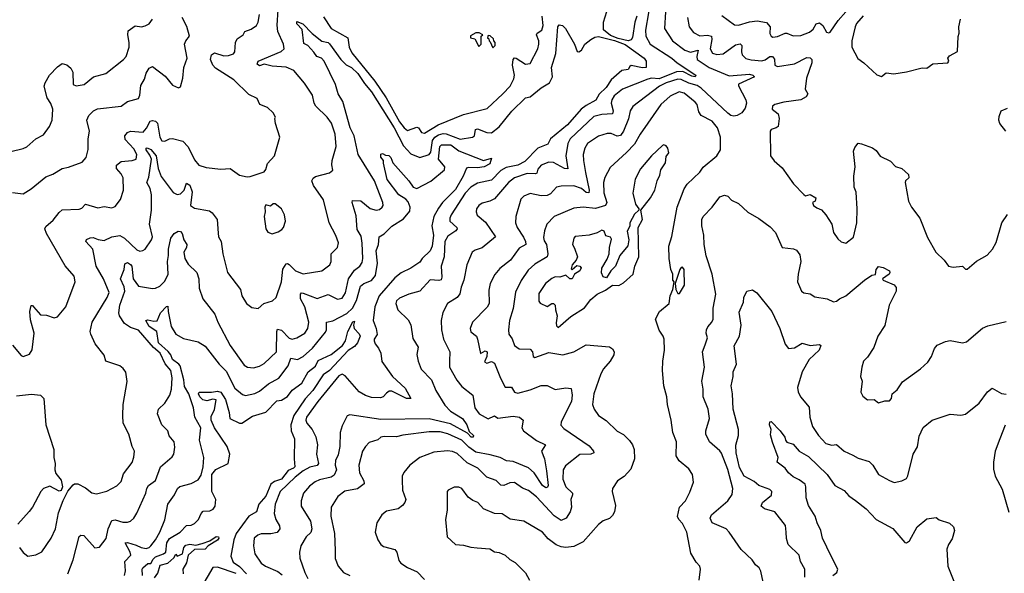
# Model space of a CAD drawing. Extents: x 1245515 to 1420776, y 606314 to 671314.
# Tile 279 of 385: x 1361782 to 1368114, y 646519 to 650082. Entities that reach past the tile are written whole.
import ezdxf

# ---------------------------------------------------------------- set-up
doc = ezdxf.new("R2010")
doc.units = 0

msp = doc.modelspace()

# ---------------------------------------------------------------- linework, layer by layer
at = {"layer": '0CON10XD'}
for points in [[(1365865, 650350), (1365807.2, 650015), (1365809.3, 649975), (1365837.3, 649925), (1365975, 649834.6), (1366009.4, 649805), (1366130.4, 649725), (1366125.6, 649715), (1366105, 649717.6), (1366047.5, 649747.5), (1366005, 649745.5), (1365895, 649701.2), (1365845, 649704.9), (1365820.5, 649699.5), (1365658.5, 649635), (1365605, 649590.8), (1365589.1, 649565), (1365585.3, 649545), (1365598.6, 649495), (1365595, 649475.6), (1365525, 649470.7), (1365475, 649457.7), (1365321.1, 649315), (1365307.5, 649285), (1365294.2, 649205), (1365307.2, 649122.8), (1365285, 649124.2), (1365215, 649162), (1365185, 649165.4), (1365135, 649146.2), (1365115, 649120), (1365106.7, 649095), (1365099.7, 649090.3), (1365045, 649092.6), (1364965, 649064.7), (1364925, 649034.6), (1364835, 648930), (1364805, 648913.1), (1364755, 648901.5), (1364735, 648886.7), (1364720.5, 648865), (1364716.5, 648845), (1364724, 648824), (1364778.3, 648778.3), (1364842.2, 648685), (1364755, 648612.9), (1364711.3, 648598.7), (1364692.5, 648585), (1364656.4, 648503.6), (1364638.9, 648405), (1364620.2, 648359.8), (1364612.2, 648317.8), (1364595.3, 648294.7), (1364532.9, 648255), (1364503.4, 648196.6), (1364492.7, 648145), (1364493.6, 648085), (1364506.5, 648025), (1364549.1, 647945), (1364545.4, 647884.6), (1364546.4, 647845), (1364592.3, 647762.3), (1364625, 647721.4), (1364695.6, 647665), (1364708.2, 647585), (1364737.5, 647545), (1364795, 647512.7), (1364835, 647533.3), (1364856.6, 647516.6), (1364955, 647530), (1364996.7, 647525), (1365018.8, 647505), (1365012, 647455), (1365021.2, 647435), (1365105, 647374.4), (1365162.5, 647345), (1365136.7, 647305), (1365156.9, 647255), (1365169.1, 647179.1), (1365180, 647085), (1365176.7, 647073.3), (1365165, 647068.9), (1365145, 647084.5), (1365091.2, 647165), (1365055, 647197), (1364955, 647238.2), (1364913.2, 647243.2), (1364870.8, 647265), (1364808.2, 647281.8)], [(1361735, 647987.5), (1361790.3, 647920.3), (1361803.9, 647913.9), (1361845, 647928.8), (1361862.7, 647957.3), (1361874.3, 648064.3), (1361851.1, 648151.1), (1361848.1, 648205), (1361855, 648242.5), (1361865, 648243.3), (1361870, 648235), (1361915, 648182.9), (1361955, 648180.6), (1362003.2, 648163.2), (1362025, 648170.6), (1362077.8, 648235), (1362139.4, 648395), (1362132.1, 648432.1), (1362075, 648498.8), (1361953.3, 648705), (1361944.4, 648735), (1361949.1, 648750.9), (1361997.3, 648792.7), (1362035, 648842), (1362055, 648858.6), (1362165, 648862.5), (1362180.8, 648869.2), (1362205, 648895.6), (1362285, 648870), (1362325, 648879.5), (1362375, 648871.5), (1362395, 648878.6), (1362430.8, 648925), (1362449.4, 648985), (1362447.1, 649065), (1362435, 649090.8), (1362404.2, 649124.2), (1362405.4, 649145), (1362435, 649169.6), (1362504.5, 649175.5), (1362530.8, 649185), (1362534.6, 649215), (1362515, 649251.5), (1362460.3, 649310.3), (1362458.8, 649335), (1362475, 649355.5), (1362495, 649364), (1362575, 649358.5), (1362596.9, 649383.1), (1362621.9, 649428.1), (1362636.2, 649433.8), (1362655, 649428.4), (1362667.8, 649415), (1362682.3, 649325), (1362695, 649302.5), (1362715, 649300), (1362744.6, 649315.4), (1362765, 649317.5), (1362830.2, 649300.2), (1362865, 649264.3), (1362905, 649180), (1362934.6, 649144.6), (1362980.7, 649130.7), (1363075, 649119.4), (1363135, 649123.1), (1363195, 649080.5), (1363245, 649071.1), (1363265, 649073.1), (1363355, 649102.9), (1363365, 649116.7), (1363375, 649156.7), (1363420, 649205), (1363453.8, 649325), (1363427, 649413), (1363423.3, 649445), (1363427.5, 649455), (1363413, 649483), (1363376.5, 649516.5), (1363326.7, 649535), (1363310, 649575), (1363255, 649600), (1363159.2, 649695), (1363040.2, 649770.2), (1363025, 649788.9), (1363010, 649825), (1363015, 649855.8), (1363035, 649869.4), (1363095, 649848.8), (1363125, 649850.8), (1363157.2, 649862.8), (1363165.3, 649875), (1363170.3, 649935), (1363181.1, 649958.9), (1363220, 649985), (1363230, 650005), (1363270, 650020), (1363305, 650043.8), (1363315.6, 650065), (1363323.3, 650115)], [(1361780, 646685), (1361804.1, 646654.1), (1361835, 646630), (1361885, 646638.8), (1361925, 646658), (1361984.7, 646745.3), (1362011.5, 646805), (1362030.7, 646909.3), (1362061.5, 646988.5), (1362092.1, 647047.9), (1362125, 647089.2), (1362135, 647095.7), (1362155, 647094.3), (1362205, 647069.2), (1362245, 647037.5), (1362275, 647031.4), (1362341.7, 647048.3), (1362406.9, 647083.1), (1362435, 647109.2), (1362449.7, 647160.3), (1362505, 647233.3), (1362515.9, 647265.9), (1362520, 647305), (1362504.2, 647335), (1362484.4, 647415), (1362447.5, 647485), (1362444.6, 647534.6), (1362447.3, 647605), (1362473.2, 647753.2), (1362465, 647812.5), (1362447.6, 647837.6), (1362425, 647854.3), (1362336.2, 647885), (1362325, 647923.3), (1362266.2, 647995), (1362238.3, 648058.3), (1362235.9, 648075.9), (1362247.8, 648135), (1362345.4, 648295), (1362356.3, 648326.3), (1362320.4, 648415), (1362274, 648495), (1362253.1, 648605), (1362206.9, 648655), (1362212.3, 648667.7), (1362235, 648678.8), (1362255, 648679.1), (1362286.2, 648666.2), (1362325, 648661.3), (1362375, 648685.4), (1362425, 648693.8), (1362456.2, 648676.2), (1362535, 648600), (1362555, 648592.9), (1362574.3, 648595.7), (1362588, 648605), (1362629.5, 648665), (1362636.8, 648685), (1362617.1, 648765), (1362630.3, 648855), (1362630.3, 648955), (1362621.6, 648995), (1362599.3, 649035), (1362612, 649068), (1362629, 649185), (1362619.7, 649209.7), (1362594.9, 649245), (1362594.6, 649255.4), (1362601.8, 649258.2), (1362625, 649246.3), (1362659, 649205), (1362671.7, 649125), (1362692, 649072), (1362768.7, 648968.7), (1362795, 648957.2), (1362815, 648961.6), (1362839.7, 648985), (1362855, 649030), (1362875, 649016.9), (1362890.3, 648975), (1362880, 648885), (1362905, 648868.8), (1363002.3, 648852.3), (1363019.4, 648839.4), (1363052.5, 648795), (1363057.3, 648707.3), (1363060, 648685), (1363077.5, 648655), (1363088.1, 648575), (1363118.2, 648455), (1363202.5, 648345), (1363211.2, 648305), (1363241.2, 648255), (1363275, 648228.8), (1363315, 648222.5), (1363352.5, 648255), (1363407.2, 648272.8), (1363430.8, 648295), (1363464.5, 648395.5), (1363475, 648476), (1363495, 648510.5), (1363505, 648512.5), (1363515, 648505.5), (1363555.6, 648465), (1363605, 648446.8), (1363725, 648466.2), (1363777.1, 648505), (1363786, 648525), (1363785.5, 648574.5), (1363825.7, 648615), (1363831.5, 648645), (1363815, 648694), (1363771.8, 648775), (1363735, 648923.3), (1363670.9, 649015), (1363660.9, 649045), (1363668.8, 649061.2), (1363685, 649073.1), (1363773.2, 649096.8), (1363796, 649114), (1363788.8, 649148.8), (1363791.4, 649175), (1363818, 649265), (1363810, 649345), (1363787.8, 649415), (1363758.5, 649455), (1363686.2, 649525), (1363675.4, 649545), (1363665, 649596), (1363613.3, 649673.3), (1363545.4, 649755.4), (1363495, 649776.9), (1363405, 649782.1), (1363355, 649795.5), (1363324.6, 649784.6), (1363310, 649795), (1363314.7, 649815.3), (1363462.5, 649877.5), (1363483.1, 649895), (1363478.9, 649925), (1363441.4, 650005), (1363437.5, 650047.5), (1363443.2, 650145)], [(1365935, 650133.3), (1365928.7, 650025), (1365980.4, 649945), (1366058.8, 649885), (1366095, 649873.1), (1366144.7, 649884.7), (1366136.6, 649845), (1366138.8, 649825), (1366216.2, 649775), (1366345, 649720.4), (1366475, 649730.7), (1366496.9, 649725), (1366507.5, 649715), (1366403.6, 649666.4), (1366404.1, 649655.9), (1366452.5, 649565), (1366456.9, 649545), (1366447.2, 649512.8), (1366425, 649483.1), (1366395.4, 649464.6), (1366375, 649461.1), (1366355, 649464.5), (1366335, 649479.5), (1366165, 649640.6), (1366138.1, 649658.1), (1366085, 649673.8), (1366035, 649696.9), (1366015, 649698.9), (1365938.8, 649675), (1365896.8, 649655), (1365725, 649522.2), (1365708.4, 649495), (1365696.4, 649443.6), (1365665.7, 649365), (1365645, 649335.9), (1365625, 649332.7), (1365585, 649348.6), (1365560.8, 649349.2), (1365505, 649331.6), (1365433.9, 649285), (1365416.6, 649255), (1365406.6, 649215), (1365407.3, 649175), (1365421.1, 649098.9), (1365444.8, 648985.2), (1365441.8, 648968.2), (1365425, 648970), (1365393.8, 648995), (1365345, 649013.5), (1365265, 649011.5), (1365235, 649004.4), (1365195, 648961.9), (1365175, 648950), (1365135, 648948.5), (1365065, 648962.5), (1365023.6, 648946.4), (1365004, 648926), (1364973.1, 648815), (1364970, 648775), (1364981.5, 648745), (1365022.6, 648682.6), (1365035.4, 648655), (1365036.5, 648635), (1364995, 648611.5), (1364938.2, 648535), (1364869.9, 648480.1), (1364837.9, 648442.1), (1364806.5, 648385), (1364799.3, 648340.7), (1364801.5, 648255), (1364787.7, 648232.3), (1364693.9, 648136.1), (1364678.1, 648095), (1364683.7, 648073.7), (1364720, 648045), (1364726.5, 648026.5)], [(1365695, 649944.7), (1365630.6, 649960.6), (1365580.9, 649980.9), (1365536.2, 650016.2), (1365535.4, 650065), (1365556.9, 650135)], [(1366298, 650108), (1366377.9, 650047.9), (1366405, 650047.3), (1366475, 650068.2), (1366525, 650075.2), (1366583.8, 650063.8), (1366607.8, 650035), (1366605, 649992.5), (1366614.2, 649975), (1366625, 649970), (1366655, 649972.5), (1366705, 649994.5), (1366715, 649995.6), (1366755, 649978.9), (1366805, 649979.5), (1366860.5, 650000.5), (1366885, 650021.8), (1366905, 650054.5), (1366925, 650062.5), (1366946.7, 650045), (1366970.4, 650000.4), (1366985, 649997.5), (1366995, 650002.5), (1367045, 650076.4), (1367095, 650131.8)], [(1361725, 649234.4), (1361805, 649252.2), (1361827.4, 649262.6), (1361885, 649315.8), (1361935, 649340.8), (1361974.4, 649395), (1361990.6, 649435), (1361995.6, 649505), (1361982.4, 649542.4), (1361958.1, 649578.1), (1361940, 649655), (1361944.6, 649675), (1361974.6, 649725), (1362025, 649779.4), (1362055, 649798.9), (1362085, 649790.9), (1362110.5, 649770.5), (1362124.6, 649745), (1362125.5, 649665.5), (1362145, 649655.6), (1362196.7, 649665), (1362256.7, 649715), (1362335, 649734.5), (1362449.2, 649825), (1362467.1, 649845), (1362485.4, 649904.6), (1362486.9, 649935), (1362476.5, 649985), (1362480, 650010), (1362525, 650042), (1362565, 650035.6), (1362588, 650042), (1362615, 650056), (1362635.5, 650084.5)], [(1361735, 648970), (1361805, 648961.4), (1361856.7, 648993.3), (1361950.4, 649069.6), (1361995, 649088.1), (1362055, 649124), (1362095, 649132.5), (1362184.1, 649165.9), (1362210, 649195), (1362223.2, 649246.8), (1362222.5, 649315), (1362230, 649365), (1362214.2, 649435), (1362226, 649465), (1362256, 649495), (1362281.2, 649508.8), (1362435.4, 649524.6), (1362476.2, 649555), (1362545, 649574.4), (1362555.4, 649595), (1362561.7, 649658.3), (1362585, 649698), (1362595, 649738), (1362615, 649770.8), (1362635, 649780.8), (1362718, 649718), (1362765, 649660), (1362804.1, 649644.1), (1362815, 649650), (1362830, 649705), (1362837, 649773), (1362859.4, 649835), (1362841.8, 649925), (1362849.4, 649945), (1362873.4, 649976.6), (1362857.4, 650037.4), (1362826.9, 650095)], [(1362091.2, 646515), (1362124.7, 646605.3), (1362165, 646757.1), (1362175, 646765.6), (1362195, 646761.9), (1362265, 646682.9), (1362295, 646688.1), (1362337.3, 646742.7), (1362351.2, 646805), (1362375, 646858.5), (1362395, 646863.9), (1362445, 646848.5), (1362475, 646848.1), (1362495, 646855.7), (1362515, 646874.2), (1362534.6, 646905.4), (1362592.9, 647035), (1362599.1, 647065), (1362609.5, 647085), (1362655, 647117.5), (1362687.5, 647205), (1362762.3, 647267.7), (1362773.3, 647285), (1362779.1, 647330.9), (1362774.5, 647365), (1362742.9, 647402.9), (1362734.3, 647435), (1362695.6, 647475), (1362667.8, 647545), (1362674, 647575), (1362715, 647614.2), (1362746.7, 647665), (1362759.1, 647705), (1362763, 647777), (1362752.8, 647825), (1362717.5, 647867.6), (1362685.6, 647935), (1362641.6, 647971.6), (1362545, 648084.6), (1362495, 648100), (1362455, 648126.2), (1362422.7, 648175), (1362418.6, 648195), (1362426.6, 648245), (1362457.5, 648335), (1362452.8, 648362.8), (1362430.6, 648415), (1362445, 648453.8), (1362454.3, 648475), (1362458.8, 648511.2), (1362475, 648519.7), (1362495, 648507.1), (1362502, 648495), (1362511.6, 648415), (1362545, 648367.8), (1362635, 648351.1), (1362655, 648353.2), (1362682.8, 648367.2), (1362715, 648398.5), (1362736.8, 648443.2), (1362733, 648525), (1362739.8, 648565), (1362738.6, 648605), (1362754.2, 648675), (1362774.5, 648705.5), (1362800.1, 648719.9), (1362815, 648717.8), (1362826.7, 648705), (1362836.9, 648665), (1362855.8, 648635), (1362853.6, 648615), (1362838.4, 648585), (1362843.1, 648545), (1362865, 648508), (1362922, 648455), (1362933.3, 648413.3), (1362936.5, 648355), (1362960.4, 648285), (1363036.9, 648186.9), (1363056.1, 648135), (1363135, 647984.3), (1363225, 647858.6), (1363246.7, 647845), (1363285, 647840.5), (1363325, 647852.5), (1363355, 647870), (1363432.5, 647945), (1363435.3, 648075), (1363440.8, 648089.2), (1363465, 648084.7), (1363515, 648032.5), (1363535, 648025.4), (1363565, 648035.5), (1363615, 648065.5), (1363634.6, 648095), (1363640.7, 648135), (1363615.6, 648235), (1363587.5, 648285), (1363586.9, 648315), (1363595, 648323.1), (1363605, 648321.2), (1363695, 648288.6), (1363765, 648313.1), (1363825, 648284.1), (1363855, 648288.9), (1363877.5, 648325), (1363895.6, 648414.4), (1363935, 648469.1), (1363970, 648495), (1363985, 648518.8), (1363989.4, 648545), (1363983.6, 648643.6), (1363978.3, 648688.2), (1363952.5, 648732.5), (1363945, 648820), (1363920.6, 648905), (1363921.7, 648918.3), (1363975, 648916.2), (1364035, 648865.9), (1364074.4, 648855.6), (1364095, 648860), (1364113.8, 648876.2), (1364119.4, 648885), (1364117.7, 648905), (1364064.2, 649045), (1363958.4, 649215), (1363932.6, 649335), (1363906.6, 649386.6), (1363859.1, 649555), (1363830.4, 649605), (1363811.8, 649665), (1363740.8, 649815), (1363723.2, 649833.2), (1363693, 649845), (1363672.7, 649872.7), (1363635, 649914.6), (1363608.7, 649928.7), (1363597.7, 650017.7), (1363564.5, 650055), (1363565, 650070), (1363602.9, 650055), (1363662.2, 649992.3), (1363725, 649942.7), (1363765, 649934.6), (1363775, 649926.1), (1363846.1, 649825), (1363881.3, 649791.3), (1363915.3, 649775), (1363957.5, 649735), (1364000.1, 649670.1), (1364045, 649618.4), (1364190.6, 649385), (1364251, 649271), (1364298, 649218), (1364355, 649194.7), (1364415, 649214.6), (1364425, 649230), (1364436.3, 649303.7), (1364451.2, 649325), (1364475, 649341.4), (1364505, 649350.1), (1364525, 649347.9), (1364615, 649312.3), (1364694.6, 649325.4), (1364706.4, 649335), (1364713.1, 649375), (1364725, 649380), (1364785, 649355.4), (1364815, 649353.6), (1364865, 649393.1), (1364947.2, 649492.8), (1365035, 649578.5), (1365065, 649586.1), (1365135, 649643.7), (1365188.5, 649675), (1365208.5, 649715), (1365201.6, 649775), (1365229.8, 649865), (1365243, 650035), (1365251, 650049), (1365272, 650045), (1365292.9, 650025), (1365349.2, 649925), (1365366.1, 649876.1), (1365377.5, 649875), (1365395, 649886), (1365416.7, 649925), (1365455, 649954.5), (1365480.1, 649969.9), (1365505, 649973.7), (1365607.6, 649947.6), (1365675, 649921.1), (1365796.9, 649835), (1365811.2, 649815), (1365811.2, 649775), (1365787.3, 649772.7), (1365715, 649786.2), (1365705, 649781.4), (1365695, 649761.4), (1365655, 649755.3), (1365586.1, 649693.9), (1365552.5, 649645), (1365508.5, 649601.5), (1365487.2, 649562.8), (1365425, 649529.8), (1365392.2, 649505), (1365305, 649405.7), (1365195.8, 649315), (1365178.3, 649281.7), (1365115, 649254.3), (1365030.9, 649169.1), (1364985, 649146.6), (1364910.1, 649129.9), (1364875, 649111.9), (1364815, 649049.7), (1364725, 649030.8), (1364684, 649005), (1364647.4, 648965), (1364557.3, 648825), (1364548.5, 648805), (1364548.2, 648785), (1364593.8, 648745), (1364596.2, 648735), (1364587.7, 648722.3), (1364535, 648687.8), (1364515.8, 648655), (1364511.1, 648555), (1364493.2, 648495), (1364496.2, 648425), (1364491.7, 648408.3), (1364477, 648403), (1364421.9, 648408.1), (1364356.1, 648333.9), (1364285, 648315.7), (1364225, 648289.4), (1364205, 648273.3), (1364200, 648255), (1364214.6, 648214.6), (1364279.5, 648149.5), (1364297.4, 648117.4), (1364310.5, 648030.5), (1364343.5, 647975), (1364336.6, 647926.6), (1364344.4, 647885), (1364362.9, 647832.9), (1364430, 647765), (1364457.2, 647695), (1364515, 647601.8), (1364553.1, 647563.1), (1364630, 647515), (1364657.9, 647475), (1364672.8, 647432.8), (1364700, 647405), (1364698, 647395), (1364685, 647395.8), (1364661.2, 647421.2), (1364552.1, 647482.1), (1364415, 647512.7), (1364105, 647509.6), (1363905, 647540), (1363888.3, 647531.7), (1363855, 647467.5), (1363843.5, 647425), (1363840.4, 647335), (1363829.4, 647280.6), (1363812.7, 647245), (1363811.6, 647215), (1363818.6, 647185), (1363805, 647151.2), (1363785, 647137.5), (1363709.8, 647120.2), (1363682, 647108), (1363645, 647080), (1363607.3, 647035), (1363591.5, 646985), (1363591.3, 646951.3), (1363652.1, 646855), (1363660.7, 646805), (1363655, 646781.4), (1363624.5, 646755), (1363589.1, 646695), (1363580.5, 646655), (1363584.3, 646615.7), (1363615.4, 646525.4), (1363635.4, 646485.4)], [(1363735, 650100), (1363785, 650025.3), (1363892.1, 649965), (1363900.5, 649905), (1363917.6, 649867.6), (1364066.8, 649686.8), (1364137.9, 649577.9), (1364225, 649424.8), (1364255, 649385.3), (1364275, 649369.6), (1364335, 649390.6), (1364345.6, 649385), (1364365.9, 649355.9), (1364385, 649351.2), (1364472.7, 649405), (1364635, 649472.7), (1364789.2, 649510.8), (1364890, 649605), (1364935.2, 649654.8), (1364959, 649701), (1364963.3, 649725), (1364951.5, 649788.5), (1364955, 649826), (1364965, 649835.6), (1364975, 649833.1), (1365035, 649794.6), (1365065, 649800), (1365113.1, 649895), (1365121.5, 649925), (1365120.4, 649945), (1365104.7, 649985.3), (1365109.5, 649995), (1365139.1, 650015), (1365147.9, 650045), (1365141.7, 650105)], [(1365750.9, 650105), (1365737.6, 650065), (1365722.9, 649967.1), (1365715, 649952.7), (1365695, 649944.7)], [(1366076.7, 650095), (1366087.5, 650035), (1366115, 649998.5), (1366155, 649978), (1366205, 649982.8), (1366230, 649975), (1366233.9, 649955), (1366222.6, 649895), (1366236.6, 649866.6), (1366265, 649858.1), (1366305, 649862.5), (1366385, 649921), (1366415, 649926.4), (1366426.1, 649916.1), (1366423.1, 649875), (1366428.9, 649855), (1366451.7, 649831.7), (1366485.7, 649824.3), (1366555, 649817.7), (1366576.7, 649823.3), (1366605, 649844), (1366623.1, 649845), (1366636.8, 649826.8), (1366639.2, 649789.2), (1366655, 649780), (1366765, 649797.9), (1366845, 649838.5), (1366865.5, 649835.5), (1366876, 649825), (1366876.5, 649805), (1366842.2, 649705), (1366832.5, 649635), (1366850, 649605), (1366838.8, 649585), (1366804.4, 649565.6), (1366695, 649550), (1366637.5, 649535), (1366622.9, 649525), (1366621.9, 649505), (1366660.4, 649475), (1366665.6, 649445), (1366658.8, 649395), (1366646.7, 649385), (1366614.4, 649375.6), (1366609.2, 649365), (1366610, 649205), (1366633, 649173), (1366685, 649128.8), (1366757.5, 649025), (1366825, 648956.7), (1366835, 648947.5), (1366865, 648957.5), (1366902.5, 648935), (1366897.5, 648915), (1366880, 648905), (1366886.7, 648885), (1366909.3, 648870.7), (1366939.1, 648859.1), (1366965.8, 648825.8), (1367003.8, 648765), (1367015, 648712.5), (1367042.3, 648672.3), (1367065, 648653.3), (1367095, 648643.8), (1367145, 648682.5), (1367165.6, 648774.4), (1367167.1, 648865), (1367161.4, 648971.4), (1367148, 649005), (1367145.8, 649075), (1367155.8, 649135), (1367143.8, 649235), (1367151.7, 649258.3), (1367173.8, 649286.2), (1367195, 649283.8), (1367267, 649257), (1367289.7, 649239.7), (1367315, 649204), (1367382.3, 649172.3), (1367415, 649138), (1367455, 649124.2), (1367497.3, 649085), (1367500.5, 649065), (1367477.5, 649045), (1367475.8, 649035), (1367498.6, 648915), (1367517.5, 648875), (1367571.2, 648805), (1367620.8, 648680.8), (1367673.8, 648585), (1367726.7, 648535), (1367755, 648496.7), (1367785, 648490), (1367845, 648496.2), (1367865, 648476.2), (1367875, 648476.2), (1367935, 648528), (1368003.3, 648566.7), (1368037.5, 648605), (1368061.7, 648648.3), (1368098.6, 648775), (1368135, 648828)], [(1367205.6, 650105.6), (1367163.7, 650056.4), (1367154.7, 650035.3), (1367133.2, 649945), (1367134.4, 649904.4), (1367171.7, 649831.7), (1367210, 649805), (1367295, 649727.5), (1367325, 649716.2), (1367355, 649739.2), (1367404.1, 649734.1), (1367485, 649746.2), (1367585, 649771.2), (1367615, 649770), (1367655, 649798), (1367750, 649805), (1367757.5, 649815), (1367750, 649835), (1367760.7, 649849.3), (1367813, 649877), (1367816.4, 649973.6), (1367823.8, 649995), (1367821.2, 650035), (1367831.2, 650085)], [(1364735, 649910), (1364750, 649925), (1364750, 649975), (1364760, 649985), (1364737, 649997), (1364715, 649997.5), (1364681.7, 649978.3), (1364680, 649965), (1364708.3, 649958.3), (1364735, 649910)], [(1364825, 649900), (1364840, 649915), (1364840, 649935), (1364830, 649945), (1364828.3, 649958.3), (1364808.3, 649978.3), (1364795, 649980), (1364790, 649965), (1364798.3, 649958.3), (1364800, 649945), (1364808.3, 649938.3), (1364825, 649900)], [(1366151.2, 646475), (1366160.8, 646545), (1366155.8, 646565), (1366131.8, 646591.8), (1366098.8, 646648.8), (1366071.8, 646785), (1366045, 646839.4), (1366021.1, 646865), (1366011.9, 646885), (1366025.8, 646945), (1366062.9, 646985), (1366091.7, 647041.7), (1366116, 647105), (1366109.2, 647155), (1366085, 647192), (1366023, 647243), (1366004.5, 647274.5), (1366005.6, 647365), (1365983.1, 647425), (1365971.9, 647505), (1365947.8, 647605), (1365943.8, 647655), (1365924.4, 647725), (1365916.7, 647825), (1365917.5, 647885), (1365929.5, 647955), (1365926.1, 648026.1), (1365920.6, 648045), (1365894.6, 648084.6), (1365871.1, 648155), (1365895.6, 648204.4), (1365959.4, 648255), (1365965.6, 648305), (1365982.5, 648345), (1365990, 648395), (1365982, 648405), (1365981.4, 648445), (1365969.4, 648475), (1365958.9, 648545), (1365957.1, 648625), (1365976.7, 648686.7), (1366010, 648875), (1366055, 648994), (1366075, 649023.1), (1366155, 649101.4), (1366178.1, 649131.9), (1366265.3, 649204.7), (1366288.6, 649245), (1366288.2, 649325), (1366269.2, 649385), (1366235, 649429.5), (1366164.7, 649464.7), (1366149.2, 649489.2), (1366139.1, 649535), (1366125, 649551.5), (1366055, 649608.5), (1366023.1, 649616.9), (1365965, 649588.7), (1365905.4, 649535), (1365772.7, 649345), (1365735, 649280.4), (1365685, 649227.7), (1365579.6, 649130.4), (1365544.1, 649065.9), (1365536.8, 649035), (1365538.1, 648968.1), (1365558.7, 648905), (1365548.5, 648885), (1365485, 648865.7), (1365405, 648876.1), (1365345, 648868.2), (1365218.1, 648815), (1365171.8, 648765), (1365157.1, 648722.9), (1365151.2, 648681.2), (1365155, 648658.8), (1365170.4, 648635), (1365177.9, 648575), (1365173.7, 648556.3), (1365095, 648507.7), (1365050.9, 648469.1), (1365005.9, 648404.1), (1364971.3, 648328.7), (1364956, 648224), (1364930.8, 648145), (1364924.6, 648085), (1364927.5, 648057.5), (1364947.9, 648027.9), (1364964.5, 647984.5), (1364995, 647964.5), (1365065, 647961.5), (1365079.3, 647945), (1365085, 647914.2), (1365095, 647906.9), (1365185, 647939.7), (1365275, 647925.6), (1365345, 647944.4), (1365425, 647989.4), (1365575, 647976), (1365595, 647963.3), (1365604, 647945), (1365602.9, 647925), (1365579.1, 647885), (1365535.5, 647835), (1365518.1, 647801.9), (1365475, 647673.3), (1365465.6, 647605), (1365477.1, 647575), (1365504.2, 647535), (1365552.8, 647502.8), (1365623.7, 647433.7), (1365665, 647412.5), (1365703.8, 647373.8), (1365722.9, 647345), (1365732.9, 647315), (1365735.8, 647255), (1365711.3, 647188.7), (1365668.6, 647141.4), (1365626, 647115), (1365593.3, 647065), (1365591.2, 647045), (1365612.5, 646955), (1365607.5, 646915), (1365595, 646891.2), (1365575, 646872), (1365535, 646856), (1365505, 646834), (1365405, 646722.5), (1365345, 646692), (1365295, 646685.8), (1365265, 646688.8), (1365232.2, 646702.2), (1365181.3, 646741.3), (1365145, 646784.2), (1365025, 646854.2), (1364936.6, 646866.6), (1364885, 646902.9), (1364834.5, 646904.5), (1364765, 646934), (1364728, 646975), (1364695, 646987.1), (1364665, 647009.2), (1364625, 647064.3), (1364605, 647074.3), (1364575, 647072.5), (1364536.7, 647055), (1364530, 647045), (1364531.9, 646925), (1364519.4, 646865), (1364531.2, 646755), (1364585, 646704), (1364635, 646701.2), (1364683, 646687), (1364723.6, 646683.6), (1364805, 646676), (1364835, 646658), (1364865, 646654.2), (1364905, 646636.9), (1364935, 646607.1), (1364967.9, 646587.9), (1365035, 646522), (1365061.4, 646475)], [(1368123.8, 649365), (1368084.2, 649414.2), (1368078, 649435), (1368080.5, 649459.5), (1368094.3, 649495.7), (1368135, 649513.3)], [(1362456.2, 646505), (1362461.5, 646535), (1362457.5, 646595), (1362495.9, 646635), (1362492.4, 646655), (1362460, 646715), (1362475, 646717.4), (1362529.9, 646699.9), (1362562.2, 646685), (1362595, 646678.7), (1362615, 646684.5), (1362624.7, 646695.3), (1362656.2, 646735), (1362683.8, 646785), (1362715.9, 646864.1), (1362735.3, 646964.7), (1362777.8, 647025), (1362796.7, 647065), (1362812.1, 647077.9), (1362885, 647098.2), (1362928.8, 647121.2), (1362948.6, 647151.4), (1362962.5, 647205), (1362965.7, 647264.3), (1362938.9, 647375), (1362946.7, 647455), (1362907.8, 647525), (1362900, 647585), (1362868.7, 647675), (1362841.9, 647721.9), (1362837.1, 647765), (1362813.4, 647853.4), (1362805.7, 647865.7), (1362765, 647894.7), (1362753.5, 647925), (1362736.8, 647946.8), (1362675, 648001.4), (1362663.7, 648075), (1362615, 648108), (1362593.8, 648145), (1362605, 648149.4), (1362645, 648141.1), (1362665, 648144.6), (1362687.7, 648195), (1362725, 648236.5), (1362735, 648237.5), (1362735.7, 648205), (1362755, 648107.5), (1362785, 648057.5), (1362835, 648030.6), (1362928.8, 648008.8), (1362975, 647980.8), (1363065, 647865.5), (1363109.4, 647819.4), (1363165, 647710.5), (1363215, 647670.9), (1363235, 647663.6), (1363295, 647676.9), (1363325, 647692), (1363381.7, 647738.3), (1363448.5, 647775), (1363508.4, 647855), (1363525, 647904.6), (1363567.5, 647895), (1363604.8, 647915.2), (1363665, 647967.2), (1363749.3, 648070.7), (1363755.3, 648085), (1363756, 648135), (1363795, 648144.6), (1363885, 648191), (1363921.5, 648225), (1363948, 648275), (1363973.1, 648366.9), (1363994.8, 648385.2), (1364045, 648403), (1364070.4, 648435), (1364082.2, 648515), (1364074.2, 648595), (1364089.3, 648635), (1364093.3, 648685), (1364125, 648702.9), (1364175, 648754.1), (1364250.8, 648799.2), (1364290, 648850), (1364293.5, 648875), (1364279.8, 648909.8), (1364265, 648927.2), (1364219.5, 648955), (1364145, 649053.8), (1364120.5, 649159.5), (1364122.5, 649175), (1364105, 649197.5), (1364105, 649216.2), (1364115, 649221.2), (1364135, 649210), (1364155, 649208.8), (1364168.1, 649195), (1364180.7, 649160.7), (1364285, 649045.7), (1364311.5, 649005), (1364335, 648996), (1364426.5, 649043.5), (1364514, 649115), (1364516.2, 649135), (1364474.9, 649185), (1364483.6, 649265), (1364495, 649276.5), (1364555, 649277.2), (1364606.9, 649236.9), (1364765, 649175.4), (1364815, 649190), (1364805.3, 649155), (1364769.2, 649135), (1364725, 649128.9), (1364668.7, 649131.3), (1364654.4, 649125.6), (1364634.7, 649075), (1364585, 648988.7), (1364500.5, 648905), (1364475, 648868.7), (1364445.9, 648815), (1364431.3, 648755), (1364444, 648695), (1364435.2, 648625), (1364421.1, 648595), (1364370, 648545), (1364355, 648522.3), (1364297.2, 648482.8), (1364235, 648453.2), (1364195, 648420), (1364093, 648305), (1364065.5, 648235), (1364054.1, 648145), (1364075.4, 648095), (1364081.8, 648055), (1364061.4, 648025), (1364061.4, 648015), (1364067.5, 647995), (1364088.7, 647968.7), (1364104.5, 647935), (1364111.6, 647881.6), (1364180.4, 647785), (1364261.4, 647711.4), (1364296.7, 647645), (1364268.8, 647645), (1364175, 647691.5), (1364158.9, 647691.1), (1364141.7, 647678.3), (1364118.8, 647655), (1364101.4, 647648.6), (1364045, 647650.9), (1364005, 647663.5), (1363965, 647687.1), (1363875, 647790.6), (1363855, 647800.9), (1363835, 647790), (1363699.2, 647625), (1363626.4, 647525), (1363621.1, 647505), (1363627.9, 647485), (1363663.3, 647445), (1363686.6, 647396.6), (1363696.5, 647346.5), (1363691.4, 647285), (1363703.2, 647225), (1363695, 647212), (1363648.1, 647201.9), (1363605, 647179.3), (1363552.5, 647137.5), (1363456.6, 647045), (1363425.3, 646965), (1363418.9, 646905), (1363428.4, 646865), (1363452.7, 646825), (1363455.4, 646805), (1363437.3, 646782.7), (1363397.2, 646772.8), (1363335, 646772.5), (1363314, 646765), (1363290.8, 646745), (1363284.4, 646695), (1363293.1, 646645), (1363335, 646583.5), (1363362.9, 646565), (1363441.4, 646531.4), (1363468.8, 646508.8)], [(1365245, 648100.6), (1365327.3, 648172.7), (1365415, 648228), (1365455, 648281.4), (1365494.6, 648315.4), (1365549.2, 648340.8), (1365595, 648373.8), (1365635, 648372.2), (1365665, 648387.8), (1365726.7, 648445), (1365736.9, 648495), (1365764.2, 648555), (1365759.4, 648745), (1365786.9, 648795), (1365776.2, 648855), (1365838.1, 648935), (1365866.7, 648985), (1365880.6, 649045), (1365898.7, 649081.3), (1365906, 649115), (1365935, 649160), (1365938.3, 649201.7), (1365956.2, 649225), (1365950, 649255), (1365939.5, 649269.5), (1365925, 649276), (1365915, 649272), (1365845, 649206.2), (1365775, 649121.2), (1365740.5, 649055), (1365725.6, 648965), (1365741.9, 648895), (1365763.8, 648865), (1365763.3, 648855), (1365735, 648830), (1365705.8, 648775), (1365705, 648752.5), (1365688.3, 648721.7), (1365700.3, 648665), (1365693, 648627), (1365642.2, 648565), (1365613.6, 648495), (1365583.6, 648465), (1365555, 648421.1), (1365535, 648427.8), (1365523.3, 648453.3), (1365525, 648483.8), (1365559.8, 648540.2), (1365573, 648575), (1365574, 648615), (1365588.6, 648668.6), (1365581.7, 648681.7), (1365551.4, 648691.4), (1365541.6, 648721.6), (1365525, 648727.3), (1365495, 648709.6), (1365445, 648694.4), (1365355, 648686.2), (1365345, 648676.7), (1365336.7, 648635), (1365350.8, 648610.8), (1365369.2, 648555), (1365360.8, 648535), (1365334.6, 648505), (1365328.3, 648478.3), (1365335, 648474), (1365365, 648499.6), (1365385, 648496.7), (1365392.1, 648485), (1365385, 648464.7), (1365350, 648445), (1365335, 648413.6), (1365320, 648415), (1365295, 648437.8), (1365255, 648425.8), (1365225, 648426.7), (1365205, 648417.1), (1365163.6, 648385), (1365120.8, 648319.2), (1365120.9, 648270.9), (1365128.3, 648258.3), (1365175, 648235.7), (1365205, 648255.3), (1365215, 648255.3), (1365226.5, 648245), (1365226.9, 648215), (1365237.3, 648175), (1365231.8, 648131.8), (1365235, 648111.2), (1365245, 648100.6)], [(1366562.7, 646462.7), (1366547.5, 646532.5), (1366537.5, 646555), (1366513.4, 646573.4), (1366492.5, 646605), (1366421.4, 646671.4), (1366344.2, 646785), (1366324.4, 646804.4), (1366235.8, 646845), (1366221.4, 646875), (1366231.9, 646895), (1366335.6, 646985), (1366363.2, 647026.8), (1366367.1, 647065), (1366335, 647188), (1366295, 647292.5), (1366285, 647307.5), (1366218.6, 647365), (1366194.5, 647415), (1366193.8, 647436.2), (1366217.9, 647515), (1366208.5, 647575), (1366177.5, 647655), (1366176.7, 647705), (1366167.8, 647755), (1366185.5, 647845), (1366173.3, 647945), (1366191.1, 647988.9), (1366204.3, 648035), (1366196.2, 648065), (1366198, 648085), (1366207.1, 648105), (1366233.8, 648135), (1366240.6, 648155), (1366241.2, 648225), (1366257.8, 648315), (1366235.8, 648445), (1366196.9, 648563.1), (1366184.4, 648635), (1366181.8, 648695), (1366168.1, 648755), (1366169.2, 648795), (1366178, 648815), (1366236.2, 648875), (1366285, 648941.2), (1366315, 648953.3), (1366335, 648946.7), (1366360.3, 648920.3), (1366405, 648899.2), (1366465, 648843.3), (1366535, 648802.5), (1366609.2, 648749.2), (1366643.3, 648713.3), (1366685, 648615.8), (1366757.2, 648607.2), (1366778.3, 648598.3), (1366798.7, 648568.7), (1366805.4, 648525), (1366787.8, 648445), (1366784.2, 648395), (1366810, 648335), (1366825, 648324.2), (1366865, 648318), (1366895, 648298.8), (1366975, 648285.8), (1367015, 648266), (1367035, 648270), (1367053.6, 648286.4), (1367093.8, 648305), (1367215, 648406.5), (1367262.4, 648437.6), (1367285, 648442), (1367290, 648475), (1367305, 648492.9), (1367335, 648487.1), (1367376, 648465), (1367378.6, 648455), (1367372.5, 648445), (1367330, 648415), (1367335.8, 648405), (1367406, 648375), (1367418.3, 648358.3), (1367419.2, 648335), (1367374.4, 648245), (1367345.4, 648114.6), (1367300, 648045), (1367275, 647973.3), (1367235, 647910), (1367208.8, 647885), (1367196.7, 647845), (1367188.8, 647785), (1367198.8, 647755), (1367192, 647685), (1367205, 647660), (1367235, 647636.2), (1367277, 647637), (1367305, 647616.2), (1367345, 647628.8), (1367375, 647630), (1367388.8, 647645), (1367393.8, 647675), (1367425, 647700), (1367459.1, 647750.9), (1367575, 647834.2), (1367621.1, 647878.9), (1367645.4, 647914.6), (1367665, 647966.7), (1367683.1, 647986.9), (1367735, 648010.6), (1367765, 648016.9), (1367845, 648003.1), (1367871.7, 648008.3), (1367972.8, 648097.2), (1368007.4, 648112.6), (1368125, 648138.8)], [(1363405, 648703.8), (1363445, 648716), (1363468.7, 648731.3), (1363479.2, 648745), (1363491.4, 648785), (1363484, 648825), (1363466.2, 648865), (1363425, 648897.5), (1363413, 648897), (1363395, 648882.5), (1363365, 648890), (1363357.5, 648875), (1363360, 648845), (1363353.8, 648815), (1363363.8, 648735), (1363377.5, 648715), (1363405, 648703.8)], [(1366025, 648320), (1366057.3, 648372.7), (1366056, 648475), (1366045, 648488.8), (1366035, 648486.2), (1366028, 648475), (1365997.5, 648385), (1366002.5, 648345), (1366015, 648320), (1366025, 648320)], [(1366831.8, 646495), (1366830.8, 646545), (1366803.5, 646595), (1366795.5, 646635), (1366724.7, 646704.7), (1366713.7, 646743.7), (1366711.5, 646785), (1366706.4, 646826.4), (1366637.1, 646915), (1366571.2, 646935), (1366551.1, 646951.1), (1366559.2, 646975), (1366617.6, 647022.4), (1366618.6, 647045), (1366605, 647058.1), (1366535, 647083.8), (1366505, 647109.1), (1366441.4, 647145), (1366411, 647201), (1366388.7, 647295), (1366387.1, 647342.9), (1366405.4, 647405), (1366403.8, 647445), (1366370, 647575), (1366366.6, 647675), (1366358, 647725), (1366370.4, 647785), (1366369.4, 647815), (1366390.8, 647865), (1366377.2, 647982.8), (1366410.6, 648045), (1366421.4, 648115), (1366409.3, 648200.7), (1366435.8, 648264.2), (1366438.8, 648295), (1366457.5, 648335), (1366495, 648342.5), (1366523.2, 648323.2), (1366619.1, 648205), (1366671.3, 648095), (1366703.8, 647993.8), (1366725, 647966), (1366765, 647969.5), (1366815, 647999.4), (1366866.1, 647986.1), (1366925, 647992), (1366933.8, 647985), (1366923.1, 647955), (1366860, 647895), (1366815, 647816.2), (1366784.6, 647715.4), (1366787.6, 647687.6), (1366803.5, 647655), (1366858.5, 647588.5), (1366864, 647525), (1366880.4, 647465), (1366918.1, 647405), (1366966.2, 647355), (1367005, 647343.1), (1367035, 647347.1), (1367085, 647306), (1367139.5, 647279.5), (1367175, 647260.6), (1367245, 647238.5), (1367269.4, 647215), (1367303.8, 647155), (1367375, 647115.7), (1367405, 647103.8), (1367455.9, 647114.1), (1367485, 647128.8), (1367494.4, 647145.6), (1367528.8, 647285), (1367555, 647332.5), (1367567.3, 647402.7), (1367592.4, 647457.6), (1367650, 647505), (1367765, 647543.3), (1367835, 647536), (1367865, 647544), (1367951.2, 647615), (1368005, 647686.7), (1368035, 647710), (1368095.8, 647675.8), (1368125, 647672.5)], [(1362571.3, 646505), (1362569.6, 646545), (1362574.7, 646555), (1362605, 646582.3), (1362625, 646582.2), (1362639.3, 646610.7), (1362655, 646624.7), (1362706.5, 646643.5), (1362720.8, 646655), (1362727.8, 646715), (1362745, 646743.5), (1362813.4, 646785), (1362855, 646826.7), (1362885, 646829.2), (1362905, 646839.1), (1362931.8, 646865), (1362948.9, 646905), (1362961.1, 646918.9), (1363005, 646920.5), (1363027, 646933), (1363038.3, 646951.7), (1363042.6, 646995), (1363017.1, 647045), (1363018, 647155), (1363043.5, 647186.5), (1363123.4, 647225), (1363133.1, 647286.9), (1363116.9, 647335), (1363034.9, 647454.9), (1363012.4, 647505), (1363012.7, 647527.3), (1363033.6, 647573.6), (1363045.7, 647635.7), (1363025, 647640), (1362985, 647629.6), (1362958.8, 647635), (1362940.4, 647655), (1362932.2, 647675), (1362935.6, 647684.4), (1363016, 647684), (1363055, 647691.6), (1363075, 647685.2), (1363105, 647638.1), (1363129.2, 647555), (1363134.3, 647515), (1363194.6, 647484.6), (1363210, 647485), (1363279.6, 647530.4), (1363364, 647556), (1363435, 647629.2), (1363466.6, 647633.4), (1363505, 647657.8), (1363535, 647697.1), (1363596.4, 647743.6), (1363636.2, 647815), (1363685, 647852.7), (1363701, 647889), (1363785, 647927.8), (1363858, 647985), (1363876.7, 648015), (1363893.1, 648075), (1363925, 648137.1), (1363935, 648142.5), (1363927.5, 648115), (1363932.7, 648095), (1363965, 648060.8), (1363971.6, 648045), (1363955, 648002.7), (1363935, 647979.7), (1363895, 647953.3), (1363775, 647824.5), (1363733.5, 647796.5), (1363667.2, 647695), (1363618.7, 647641.3), (1363545.9, 647535), (1363524.7, 647474.7), (1363528.2, 647435), (1363550, 647385), (1363546.3, 647256.3), (1363551.3, 647205), (1363543.3, 647195), (1363509.3, 647180.7), (1363465, 647125.2), (1363420.1, 647109.9), (1363396.3, 647093.7), (1363365, 647016.2), (1363320, 646965), (1363304.7, 646915.3), (1363255, 646886.7), (1363173, 646775), (1363158.8, 646735), (1363140.4, 646629.6), (1363155, 646590.4), (1363195, 646562), (1363241.4, 646515)], [(1364726.5, 648026.5), (1364744.3, 647934.3), (1364775, 647950.6), (1364788.6, 647945), (1364785.9, 647914.1), (1364770.7, 647880.7), (1364785, 647871.5), (1364815, 647882.1), (1364835, 647871.4), (1364873.5, 647775), (1364905, 647716), (1364945, 647717.3), (1364965, 647685.7), (1364985, 647679.1), (1365065, 647700.8), (1365135, 647728.2), (1365175, 647726.9), (1365225, 647701.4), (1365295, 647712.9), (1365327.5, 647707.5), (1365335.4, 647665.4), (1365330.6, 647625), (1365263.8, 647495), (1365262.4, 647472.4), (1365280.2, 647450.2), (1365445, 647338.9), (1365472.5, 647305), (1365474, 647295), (1365455, 647285.6), (1365385, 647283.3), (1365291.7, 647211.7), (1365276, 647185), (1365275.3, 647125), (1365295, 647076.7), (1365336.7, 647035), (1365337.8, 647025), (1365325.5, 646995), (1365329.6, 646945), (1365322.9, 646915), (1365297, 646873), (1365265, 646858.2), (1365218.6, 646888.6), (1365105, 647010.4), (1365055, 647052.7), (1365015, 647067.1), (1364965, 647104.4), (1364935, 647100.4), (1364895, 647085.3), (1364875, 647085.5), (1364845, 647116.7), (1364785, 647138.5), (1364727.5, 647195), (1364660.6, 647230.6), (1364595, 647290), (1364565, 647303.4), (1364533.4, 647306.6), (1364445, 647298.2), (1364355, 647263.6), (1364290, 647215), (1364252.3, 647167.7), (1364242.2, 647145), (1364241.2, 647118.8), (1364244.4, 647055), (1364264.4, 646995), (1364259.4, 646975), (1364244.6, 646955.4), (1364215.4, 646934.6), (1364141.1, 646918.9), (1364110, 646895), (1364078.8, 646845), (1364068, 646785), (1364084, 646735), (1364104.4, 646704.4), (1364121.3, 646691.3), (1364195, 646671.9), (1364208.2, 646655), (1364220.7, 646600.7), (1364231.9, 646585), (1364276.4, 646556.4), (1364338.3, 646528.3), (1364385, 646479.2)], [(1361762.1, 647662.1), (1361857, 647673), (1361915.8, 647665.8), (1361937.1, 647645), (1361949.5, 647475), (1362001.1, 647315), (1362001.5, 647265), (1362010.6, 647225), (1362006.9, 647185), (1362015, 647160.8), (1362048.9, 647118.9), (1362058, 647075), (1362047.7, 647052.3), (1362035, 647047.5), (1361975, 647080), (1361934.4, 647065.6), (1361918, 647045), (1361865, 646943.8), (1361842.9, 646917.1), (1361770, 646835)], [(1367010.4, 646505), (1367036.9, 646525), (1367042.7, 646545), (1366999.8, 646629.8), (1366943.8, 646745), (1366934.5, 646795), (1366909.6, 646845), (1366896.9, 646886.9), (1366854.6, 646955), (1366839.6, 647005), (1366837.8, 647075), (1366832.2, 647092.2), (1366795, 647121.4), (1366755, 647140.6), (1366727.1, 647165), (1366705.4, 647195.4), (1366653.8, 647235), (1366660, 647265), (1366622.8, 647362.8), (1366611.2, 647411.2), (1366614.6, 647445), (1366604.7, 647475), (1366606.2, 647493.8), (1366615, 647496), (1366673.3, 647435), (1366703.3, 647395), (1366706.2, 647375), (1366715, 647363.8), (1366755, 647350), (1366795.6, 647305.6), (1366855, 647270), (1366975, 647155.6), (1367024.2, 647084.3), (1367085, 647053.1), (1367115, 647017.8), (1367157, 646987), (1367225, 646934.4), (1367290.6, 646865), (1367396.8, 646806.8), (1367475, 646718), (1367485, 646716), (1367505, 646728), (1367552.7, 646817.3), (1367615, 646870), (1367675, 646877.5), (1367695, 646862.5), (1367762.3, 646842.3), (1367787.8, 646817.8), (1367794.3, 646795), (1367778.6, 646741.4), (1367754.6, 646705.4), (1367743.3, 646675), (1367751.4, 646565), (1367788.3, 646468.3)], [(1368118.5, 647471.5), (1368084.5, 647385), (1368055.7, 647305), (1368044.4, 647235), (1368045, 647190), (1368054.4, 647144.4), (1368100.5, 647060.5), (1368142.4, 646912.4)], [(1364808.2, 647281.8), (1364715, 647298), (1364670.2, 647330.2), (1364625, 647376.5), (1364535, 647417.3), (1364485, 647429), (1364415, 647429.2), (1364245, 647408), (1364205, 647397.7), (1364125, 647400), (1364105.4, 647394.6), (1364085, 647378.6), (1364029.5, 647360.5), (1364005, 647335.6), (1363987.5, 647305), (1363962.5, 647215), (1363966.7, 647166.7), (1363994.2, 647115), (1363998, 647095), (1363955, 647063.1), (1363872.6, 647047.4), (1363827.3, 647012.7), (1363785.4, 646945), (1363783.5, 646886.5), (1363806.4, 646775), (1363810.9, 646665), (1363810.5, 646615), (1363830.6, 646565), (1363864, 646525), (1363904.1, 646504.1)], [(1362649.5, 646490.5), (1362669.3, 646520.7), (1362685, 646572), (1362735.6, 646584.4), (1362772.1, 646617.9), (1362785, 646642.5), (1362795, 646630), (1362828.6, 646645), (1362837.5, 646685), (1362850.6, 646699.4), (1362875, 646707.1), (1362915, 646701.4), (1362955, 646711.8), (1363005, 646727.5), (1363045, 646756.8), (1363060, 646755), (1363062.3, 646745), (1363055, 646731.6), (1362993.3, 646696.7), (1362975.3, 646674.7), (1362905, 646671.4), (1362865.5, 646635), (1362853.7, 646586.3), (1362831.8, 646545), (1362833.2, 646516.8)], [(1363175, 646518.3), (1363055, 646558.5), (1363025, 646556.1), (1362929.1, 646395)]]:
    msp.add_lwpolyline(points, dxfattribs=at)

doc.saveas('drawing.dxf')
